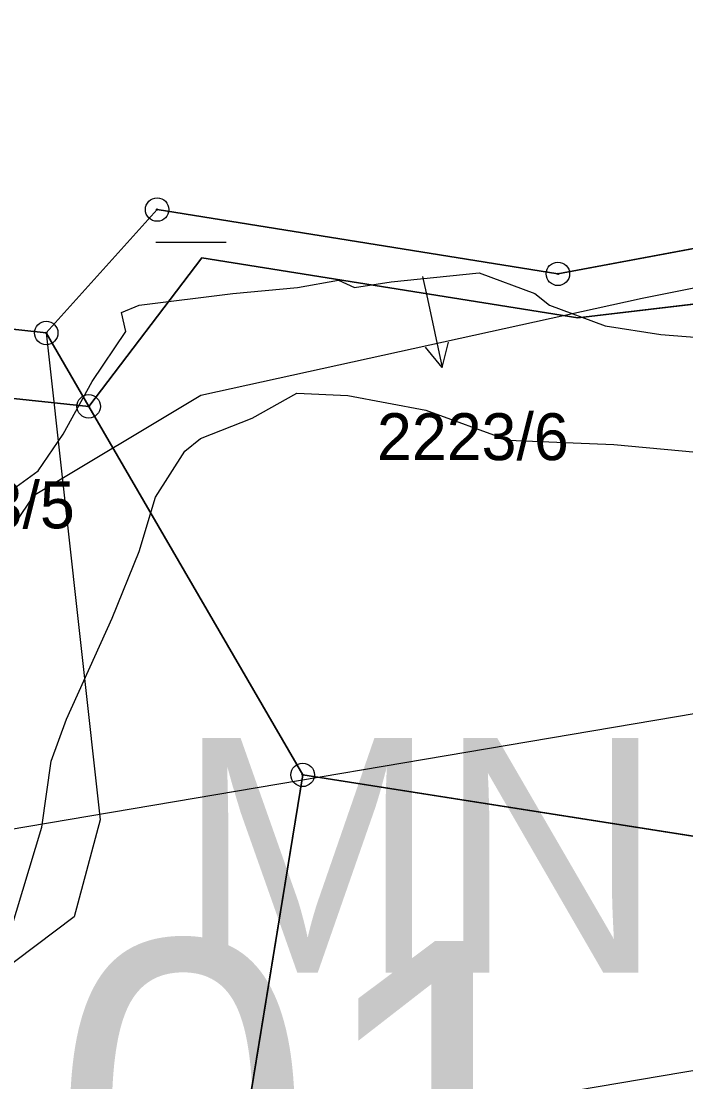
# Model space of a CAD drawing. Extents: x -706130 to -698555, y -971544 to -967260.
# Drawn here: x -705531.66 to -705503.31, y -969730.24 to -969685.02 of the extents above; entities that cross this region are included whole.
import ezdxf

# ---------------------------------------------------------------- set-up
doc = ezdxf.new("R2010")
doc.units = 0
for name, color, linetype in [('BPEJ hranice S', 7, 'Continuous'), ('BPEJ kód', 7, 'Continuous'), ('Hluková izofona', 7, 'Continuous'), ('Hranice řešeného území', 7, 'Continuous'), ('KN_Hranice obce', 7, 'Continuous'), ('KN_Hranice_katastrální území', 7, 'Continuous'), ('KN_Hranice_parcel', 7, 'Continuous'), ('KN_Parcelni cisla', 7, 'Continuous'), ('KN_Parcelni cisla_sipky', 7, 'Continuous'), ('KN_Polygon parcely', 7, 'Continuous'), ('KN_POZEMKY_11_VODNI_PLOCHA', 7, 'Continuous'), ('KN_POZEMKY_7_TTP', 7, 'Continuous'), ('KN_VYUZITI_07_vodni plocha_tok prirozeny', 7, 'Continuous'), ('KN_VYUZITI_11_vodni plocha_zamokrena plocha', 7, 'Continuous'), ('KN_Značky bodu BP', 7, 'Continuous'), ('KN_Značky kultur', 7, 'Continuous'), ('OP dráhy', 7, 'Continuous'), ('Plochy smíšené nezastavěného území všeobecné S', 7, 'Continuous'), ('Plochy vodní a vodnich toku_linie pozemni tok S', 7, 'Continuous'), ('Povodi vodniho toku S', 7, 'Continuous'), ('Regulační bloky v krajině S', 7, 'Continuous'), ('Regulační kódy v krajině S', 7, 'Continuous'), ('VÝŠKOPIS_vrstevnice hlavní', 7, 'Continuous'), ('Záplavové území stanovene S', 7, 'Continuous'), ('Záplavového území_aktivní zóna S', 7, 'Continuous')]:
    doc.layers.add(name, color=color, linetype=linetype)

msp = doc.modelspace()

# ---------------------------------------------------------------- linework, layer by layer
at = {"layer": 'BPEJ hranice S'}
msp.add_lwpolyline([(-705501.07, -969694.35), (-705508.76, -969695.79), (-705525.86, -969693.05), (-705530.59, -969698.31), (-705534.77, -969697.85), (-705546.47, -969696.74), (-705551.76, -969704.91), (-705554.18, -969701.14), (-705557.78, -969695.52), (-705561.6, -969689.55), (-705572.55, -969689.37), (-705566.88, -969703.26), (-705565.68, -969704.4), (-705567.39, -969711.03), (-705569.96, -969719.3), (-705566.69, -969721.98), (-705565.31, -969723.11), (-705567.22, -969728.98), (-705580.44, -969729.16)], dxfattribs=at)
at = {"layer": 'Hluková izofona'}
msp.add_lwpolyline([(-705448.383, -969720.683), (-705461.942, -969722.823), (-705562.997, -969739.923), (-705585.395, -969743.019), (-705600.002, -969743.822), (-705620.621, -969743.486), (-705627.151, -969743.154)], dxfattribs=at)
at = {"layer": 'Hranice řešeného území'}
msp.add_lwpolyline([(-705580.44, -969729.16), (-705567.22, -969728.98), (-705565.31, -969723.11), (-705566.69, -969721.98), (-705569.96, -969719.3), (-705567.39, -969711.03), (-705565.68, -969704.4), (-705566.88, -969703.26), (-705572.55, -969689.37), (-705561.6, -969689.55), (-705557.78, -969695.52), (-705554.18, -969701.14), (-705551.76, -969704.91), (-705546.47, -969696.74), (-705534.77, -969697.85), (-705530.59, -969698.31), (-705525.86, -969693.05), (-705508.76, -969695.79), (-705501.07, -969694.35)], dxfattribs=at)
at = {"layer": 'KN_Hranice obce'}
msp.add_lwpolyline([(-705394.91, -969700.31), (-705409.21, -969708.55), (-705416.34, -969715.85), (-705414.68, -969722.18), (-705418.11, -969727.21), (-705421.64, -969728.15), (-705430.74, -969724.99), (-705444.96, -969723.57), (-705457.73, -969712.8), (-705467.36, -969711.61), (-705472.98, -969705.62), (-705470.63, -969699.73), (-705494.07, -969677.06), (-705501.07, -969694.35), (-705508.76, -969695.79), (-705525.86, -969693.05), (-705530.59, -969698.31), (-705534.77, -969697.85), (-705546.47, -969696.74), (-705551.76, -969704.91), (-705554.18, -969701.14), (-705557.78, -969695.52)], dxfattribs=at)
at = {"layer": 'KN_Hranice_katastrální území'}
msp.add_lwpolyline([(-705394.91, -969700.31), (-705409.21, -969708.55), (-705416.34, -969715.85), (-705414.68, -969722.18), (-705418.11, -969727.21), (-705421.64, -969728.15), (-705430.74, -969724.99), (-705444.96, -969723.57), (-705457.73, -969712.8), (-705467.36, -969711.61), (-705472.98, -969705.62), (-705470.63, -969699.73), (-705494.07, -969677.06), (-705501.07, -969694.35), (-705508.76, -969695.79), (-705525.86, -969693.05), (-705530.59, -969698.31), (-705534.77, -969697.85), (-705546.47, -969696.74), (-705551.76, -969704.91), (-705554.18, -969701.14), (-705557.78, -969695.52)], dxfattribs=at)
at = {"layer": 'KN_Hranice_parcel'}
for p, q in [((-705530.59, -969698.31), (-705534.77, -969697.85)), ((-705528.78, -969701.44), (-705530.59, -969698.31)), ((-705528.78, -969701.44), (-705538.03, -969700.46)), ((-705528.78, -969701.44), (-705519.65, -969717.15)), ((-705519.65, -969717.15), (-705527.21, -969763.54)), ((-705471.48, -969724.71), (-705519.65, -969717.15))]:
    msp.add_line(p, q, dxfattribs=at)
for points in [[(-705501.07, -969694.35), (-705508.76, -969695.79), (-705525.86, -969693.05), (-705530.59, -969698.31)], [(-705497.84, -969694.92), (-705498.62, -969696.57), (-705507.91, -969697.66), (-705523.95, -969695.11), (-705528.78, -969701.44)]]:
    msp.add_lwpolyline(points, dxfattribs=at)
at = {"layer": 'KN_Parcelni cisla_sipky'}
for p, q in [((-705514.54, -969695.9), (-705514.33, -969696.85)), ((-705514.33, -969696.85), (-705513.706, -969699.785)), ((-705513.706, -969699.785), (-705514.404, -969698.91)), ((-705513.706, -969699.785), (-705513.424, -969698.702))]:
    msp.add_line(p, q, dxfattribs=at)
at = {"layer": 'KN_Polygon parcely'}
for points in [[(-705501.07, -969694.35), (-705508.76, -969695.79), (-705525.86, -969693.05), (-705530.59, -969698.31), (-705528.78, -969701.44), (-705523.95, -969695.11), (-705507.91, -969697.66), (-705498.62, -969696.57), (-705497.84, -969694.92)], [(-705475.06, -969706.44), (-705473.18, -969700.26), (-705474.68, -969699.01), (-705497.84, -969694.92), (-705498.62, -969696.57), (-705507.91, -969697.66), (-705523.95, -969695.11), (-705528.78, -969701.44), (-705519.65, -969717.15), (-705471.48, -969724.71), (-705470.15, -969722.29), (-705431.14, -969743.47), (-705414.69, -969747.07), (-705414.95, -969734.18), (-705415.03, -969730.27), (-705421.45, -969731.5), (-705431.25, -969727.25), (-705445.56, -969725.27), (-705458.77, -969716.15), (-705467.8, -969714.27)], [(-705528.78, -969701.44), (-705530.59, -969698.31), (-705534.77, -969697.85), (-705538.03, -969700.46)], [(-705423.13, -969752.53), (-705406.31, -969751.74), (-705431.9, -969745.54), (-705471.48, -969724.71), (-705519.65, -969717.15), (-705527.21, -969763.54), (-705497.99, -969760.24), (-705470.68, -969759.26), (-705448.9, -969756.9)]]:
    msp.add_lwpolyline(points, close=True, dxfattribs=at)
msp.add_lwpolyline([(-705604.11, -969772.09), (-705560.59, -969764.78), (-705544.83, -969765.75), (-705527.21, -969763.54), (-705519.65, -969717.15), (-705528.78, -969701.44), (-705538.03, -969700.46), (-705548.98, -969709.24), (-705559.99, -969717.84), (-705564.74, -969720.77), (-705563.1, -969722.17), (-705564.66, -969732.03), (-705569.38, -969733.84), (-705580.77, -969733.93)], dxfattribs=at)
at = {"layer": 'KN_POZEMKY_11_VODNI_PLOCHA'}
for p, q in [((-705530.59, -969698.31), (-705525.86, -969693.05)), ((-705525.86, -969693.05), (-705508.76, -969695.79)), ((-705508.76, -969695.79), (-705501.07, -969694.35)), ((-705523.95, -969695.11), (-705528.78, -969701.44)), ((-705507.91, -969697.66), (-705523.95, -969695.11)), ((-705498.62, -969696.57), (-705507.91, -969697.66)), ((-705534.77, -969697.85), (-705530.59, -969698.31)), ((-705530.59, -969698.31), (-705528.78, -969701.44)), ((-705528.78, -969701.44), (-705530.59, -969698.31)), ((-705528.78, -969701.44), (-705538.03, -969700.46))]:
    msp.add_line(p, q, dxfattribs=at)
at = {"layer": 'KN_POZEMKY_7_TTP'}
for p, q in [((-705528.78, -969701.44), (-705523.95, -969695.11)), ((-705523.95, -969695.11), (-705507.91, -969697.66)), ((-705507.91, -969697.66), (-705498.62, -969696.57)), ((-705538.03, -969700.46), (-705528.78, -969701.44)), ((-705528.78, -969701.44), (-705519.65, -969717.15)), ((-705519.65, -969717.15), (-705528.78, -969701.44)), ((-705527.21, -969763.54), (-705519.65, -969717.15)), ((-705519.65, -969717.15), (-705527.21, -969763.54)), ((-705519.65, -969717.15), (-705471.48, -969724.71)), ((-705471.48, -969724.71), (-705519.65, -969717.15))]:
    msp.add_line(p, q, dxfattribs=at)
at = {"layer": 'KN_VYUZITI_07_vodni plocha_tok prirozeny'}
for p, q in [((-705534.77, -969697.85), (-705530.59, -969698.31)), ((-705530.59, -969698.31), (-705528.78, -969701.44)), ((-705528.78, -969701.44), (-705538.03, -969700.46))]:
    msp.add_line(p, q, dxfattribs=at)
at = {"layer": 'KN_VYUZITI_11_vodni plocha_zamokrena plocha'}
for p, q in [((-705530.59, -969698.31), (-705525.86, -969693.05)), ((-705525.86, -969693.05), (-705508.76, -969695.79)), ((-705508.76, -969695.79), (-705501.07, -969694.35)), ((-705523.95, -969695.11), (-705528.78, -969701.44)), ((-705507.91, -969697.66), (-705523.95, -969695.11)), ((-705498.62, -969696.57), (-705507.91, -969697.66)), ((-705528.78, -969701.44), (-705530.59, -969698.31))]:
    msp.add_line(p, q, dxfattribs=at)
at = {"layer": 'KN_Značky bodu BP'}
for centre, radius in [((-705525.86, -969693.05), 0.5), ((-705525.86, -969693.05), 0.0303), ((-705508.76, -969695.79), 0.5), ((-705508.76, -969695.79), 0.0303), ((-705530.59, -969698.31), 0.5), ((-705530.59, -969698.31), 0.0303), ((-705528.78, -969701.44), 0.5), ((-705528.78, -969701.44), 0.0303), ((-705519.65, -969717.15), 0.5), ((-705519.65, -969717.15), 0.0303)]:
    msp.add_circle(centre, radius, dxfattribs=at)
at = {"layer": 'KN_Značky kultur'}
msp.add_line((-705525.908, -969694.44), (-705522.908, -969694.44), dxfattribs=at)
at = {"layer": 'OP dráhy'}
msp.add_lwpolyline([(-705469.856, -969708.949), (-705565.276, -969725.095), (-705565.988, -969725.193)], dxfattribs=at)
at = {"layer": 'Plochy smíšené nezastavěného území všeobecné S'}
msp.add_line((-705530.59, -969698.31), (-705534.77, -969697.85), dxfattribs=at)
msp.add_lwpolyline([(-705501.07, -969694.35), (-705508.76, -969695.79), (-705525.86, -969693.05), (-705530.59, -969698.31)], dxfattribs=at)
at = {"layer": 'Plochy vodní a vodnich toku_linie pozemni tok S'}
msp.add_lwpolyline([(-705530.59, -969698.31), (-705528.296, -969719.063), (-705529.399, -969723.201), (-705532.707, -969725.684), (-705536.567, -969725.96), (-705539.599, -969724.58), (-705542.172, -969720.534), (-705544.745, -969717.683), (-705548.605, -969717.04), (-705551.729, -969718.695), (-705553.199, -969722.741), (-705550.902, -969728.626), (-705548.421, -969736.903), (-705550.351, -969740.397), (-705554.026, -969742.512), (-705558.621, -969741.684), (-705562.572, -969738.834), (-705562.48, -969733.5), (-705563.216, -969726.327), (-705565.31, -969723.11)], dxfattribs=at)
at = {"layer": 'Povodi vodniho toku S'}
msp.add_lwpolyline([(-705501.07, -969694.35), (-705508.76, -969695.79), (-705525.86, -969693.05), (-705530.59, -969698.31), (-705534.77, -969697.85), (-705546.47, -969696.74), (-705551.76, -969704.91), (-705554.18, -969701.14), (-705557.78, -969695.52), (-705561.6, -969689.55), (-705572.55, -969689.37), (-705566.88, -969703.26), (-705565.68, -969704.4), (-705567.39, -969711.03), (-705569.96, -969719.3), (-705566.69, -969721.98), (-705565.31, -969723.11), (-705567.22, -969728.98), (-705580.44, -969729.16)], dxfattribs=at)
at = {"layer": 'Regulační bloky v krajině S'}
msp.add_line((-705530.59, -969698.31), (-705534.77, -969697.85), dxfattribs=at)
msp.add_lwpolyline([(-705501.07, -969694.35), (-705508.76, -969695.79), (-705525.86, -969693.05), (-705530.59, -969698.31)], dxfattribs=at)
at = {"layer": 'VÝŠKOPIS_vrstevnice hlavní'}
msp.add_lwpolyline([(-705479.022, -969691.613), (-705505.164, -969696.842), (-705523.996, -969700.98), (-705531.129, -969705.26), (-705535.409, -969711.537), (-705537.549, -969717.386), (-705539.69, -969740.357), (-705542.971, -969756.336), (-705548.107, -969768.32), (-705553.386, -969775.596)], dxfattribs=at)
at = {"layer": 'Záplavové území stanovene S'}
msp.add_lwpolyline([(-705536.318, -969732.432), (-705534.235, -969727.985), (-705532.136, -969723.864), (-705530.78, -969719.375), (-705530.375, -969716.563), (-705529.728, -969714.772), (-705527.781, -969710.469), (-705526.625, -969707.634), (-705525.932, -969705.318), (-705524.673, -969703.344), (-705524.005, -969702.814), (-705521.806, -969701.944), (-705519.898, -969700.875), (-705517.721, -969700.971), (-705514.394, -969701.606), (-705510.881, -969702.881), (-705506.375, -969703.06), (-705502.852, -969703.398)], dxfattribs=at)
at = {"layer": 'Záplavového území_aktivní zóna S'}
msp.add_lwpolyline([(-705531.875, -969704.875), (-705530.938, -969704.188), (-705529.875, -969702.625), (-705528.625, -969700.375), (-705527.188, -969698.25), (-705527.375, -969697.438), (-705526.625, -969697.125), (-705522.625, -969696.625), (-705519.875, -969696.375), (-705518.125, -969696.062), (-705517.438, -969696.375), (-705515.875, -969696.125), (-705512.125, -969695.75), (-705509.75, -969696.625), (-705509.125, -969697.125), (-705506.75, -969698), (-705504.375, -969698.375), (-705501.125, -969698.625)], dxfattribs=at)

# ---------------------------------------------------------------- texts
at = {"layer": 'BPEJ kód'}
msp.add_text('7.71.01', height=15, dxfattribs=at).set_placement((-705574.973, -969739.241))
at = {"layer": 'KN_Parcelni cisla'}
for s, p in [('2223/6', (-705516.48, -969703.733)), ('2223/5', (-705537.553, -969706.64))]:
    msp.add_text(s, height=2, dxfattribs=at).set_placement(p)
at = {"layer": 'Regulační kódy v krajině S'}
msp.add_text('MN', height=10, dxfattribs=at).set_placement((-705525.033, -969725.581))

doc.saveas('drawing.dxf')
